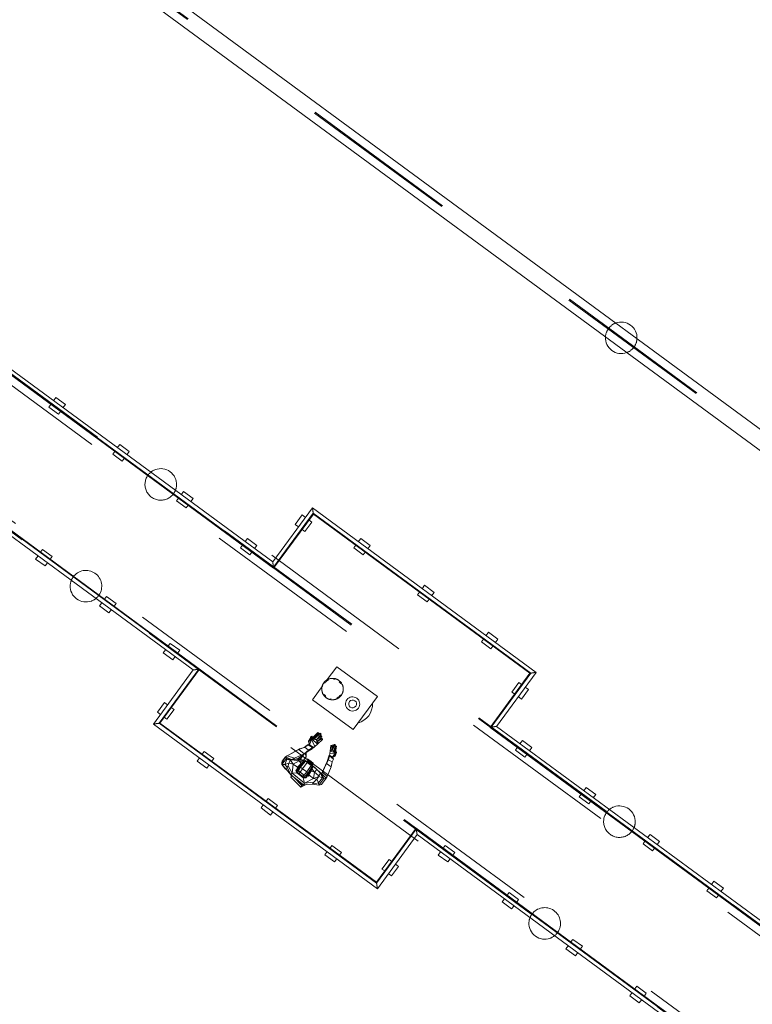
# Model space of a CAD drawing. Header units: metres. Extents: x 135583 to 135939, y 457896 to 458258.
# Tile 454 of 599: x 135730 to 135739, y 458050 to 458062. Entities that reach past the tile are written whole.
import ezdxf

# ---------------------------------------------------------------- set-up
doc = ezdxf.new("R2010")
doc.units = ezdxf.units.M
doc.linetypes.add('Hidden', pattern=[4, 2, -2])
doc.layers.add('NIEUWE INSTALLATIE', color=250, linetype='Continuous', lineweight=0)

msp = doc.modelspace()

# ---------------------------------------------------------------- linework, layer by layer
at = {"layer": 'NIEUWE INSTALLATIE'}
for p, q in [((135730.259, 458063.609), (135745.057, 458052.737)), ((135744.927, 458052.56), (135730.129, 458063.432)), ((135733.174, 458055.249), (135725.866, 458060.617)), ((135725.877, 458060.547), (135733.185, 458055.179)), ((135733.186, 458055.167), (135725.879, 458060.536)), ((135724.86, 458059.247), (135732.167, 458053.879)), ((135732.237, 458053.889), (135724.93, 458059.258)), ((135724.941, 458059.26), (135732.248, 458053.891)), ((135730.426, 458057.33), (135730.395, 458057.288)), ((135730.547, 458057.241), (135730.426, 458057.33)), ((135730.362, 458057.242), (135730.337, 458057.209)), ((135730.337, 458057.209), (135730.458, 458057.12)), ((135730.458, 458057.12), (135730.483, 458057.154)), ((135730.516, 458057.199), (135730.547, 458057.241)), ((135731.171, 458056.648), (135731.146, 458056.614)), ((135731.235, 458056.735), (135731.204, 458056.694)), ((135731.356, 458056.646), (135731.235, 458056.735)), ((135731.325, 458056.605), (135731.356, 458056.646)), ((135731.146, 458056.614), (135731.267, 458056.525)), ((135731.267, 458056.525), (135731.292, 458056.559)), ((135732.044, 458056.141), (135732.014, 458056.099)), ((135732.165, 458056.052), (135732.044, 458056.141)), ((135731.98, 458056.054), (135731.955, 458056.02)), ((135731.955, 458056.02), (135732.076, 458055.931)), ((135732.135, 458056.011), (135732.165, 458056.052)), ((135732.076, 458055.931), (135732.101, 458055.965)), ((135733.677, 458055.934), (135733.174, 458055.249)), ((135736.514, 458053.849), (135733.677, 458055.934)), ((135733.185, 458055.179), (135733.688, 458055.864)), ((135733.689, 458055.852), (135733.186, 458055.167)), ((135733.548, 458055.842), (135733.459, 458055.721)), ((135733.589, 458055.812), (135733.548, 458055.842)), ((135733.58, 458055.632), (135733.668, 458055.753)), ((135733.668, 458055.753), (135733.635, 458055.778)), ((135733.688, 458055.864), (135736.444, 458053.839)), ((135733.688, 458055.864), (135733.689, 458055.852)), ((135736.433, 458053.837), (135733.689, 458055.852)), ((135733.459, 458055.721), (135733.5, 458055.691)), ((135733.546, 458055.657), (135733.58, 458055.632)), ((135732.853, 458055.546), (135732.823, 458055.505)), ((135732.974, 458055.457), (135732.853, 458055.546)), ((135734.29, 458055.546), (135734.259, 458055.504)), ((135734.41, 458055.457), (135734.29, 458055.546)), ((135730.258, 458055.405), (135730.233, 458055.372)), ((135730.379, 458055.317), (135730.258, 458055.405)), ((135732.789, 458055.459), (135732.764, 458055.425)), ((135732.764, 458055.425), (135732.885, 458055.337)), ((135732.944, 458055.416), (135732.974, 458055.457)), ((135734.226, 458055.459), (135734.201, 458055.425)), ((135734.201, 458055.425), (135734.322, 458055.336)), ((135734.38, 458055.415), (135734.41, 458055.457)), ((135730.2, 458055.326), (135730.169, 458055.284)), ((135730.169, 458055.284), (135730.29, 458055.196)), ((135730.354, 458055.283), (135730.379, 458055.317)), ((135732.885, 458055.337), (135732.91, 458055.37)), ((135734.322, 458055.336), (135734.347, 458055.37)), ((135730.29, 458055.196), (135730.32, 458055.237)), ((135733.186, 458055.167), (135733.185, 458055.179)), ((135735.099, 458054.951), (135735.067, 458054.908)), ((135735.22, 458054.862), (135735.099, 458054.951)), ((135731.067, 458054.811), (135731.042, 458054.777)), ((135731.188, 458054.722), (135731.067, 458054.811)), ((135735.035, 458054.864), (135735.01, 458054.83)), ((135735.01, 458054.83), (135735.131, 458054.741)), ((135735.131, 458054.741), (135735.156, 458054.775)), ((135735.188, 458054.819), (135735.22, 458054.862)), ((135731.009, 458054.731), (135730.978, 458054.69)), ((135730.978, 458054.69), (135731.099, 458054.601)), ((135731.099, 458054.601), (135731.129, 458054.643)), ((135731.163, 458054.688), (135731.188, 458054.722)), ((135735.844, 458054.27), (135735.819, 458054.236)), ((135735.908, 458054.357), (135735.878, 458054.316)), ((135736.029, 458054.268), (135735.908, 458054.357)), ((135735.999, 458054.227), (135736.029, 458054.268)), ((135731.818, 458054.137), (135731.787, 458054.096)), ((135731.876, 458054.216), (135731.851, 458054.183)), ((135731.997, 458054.128), (135731.876, 458054.216)), ((135731.972, 458054.094), (135731.997, 458054.128)), ((135735.819, 458054.236), (135735.94, 458054.147)), ((135735.94, 458054.147), (135735.965, 458054.181)), ((135731.787, 458054.096), (135731.908, 458054.007)), ((135731.908, 458054.007), (135731.938, 458054.048)), ((135732.167, 458053.879), (135731.664, 458053.194)), ((135731.734, 458053.204), (135732.237, 458053.889)), ((135732.248, 458053.891), (135731.745, 458053.206)), ((135732.237, 458053.889), (135732.248, 458053.891)), ((135733.985, 458053.92), (135733.853, 458053.741)), ((135733.985, 458053.92), (135734.501, 458053.542)), ((135735.929, 458053.152), (135736.433, 458053.837)), ((135736.444, 458053.839), (135735.941, 458053.154)), ((135736.01, 458053.164), (135736.514, 458053.849)), ((135736.444, 458053.839), (135736.433, 458053.837)), ((135733.811, 458053.684), (135733.677, 458053.501)), ((135733.837, 458053.72), (135733.831, 458053.711)), ((135736.294, 458053.719), (135736.205, 458053.598)), ((135736.328, 458053.694), (135736.294, 458053.719)), ((135736.326, 458053.509), (135736.415, 458053.63)), ((135736.415, 458053.63), (135736.374, 458053.66)), ((135734.193, 458053.123), (135734.501, 458053.542)), ((135736.205, 458053.598), (135736.237, 458053.575)), ((135736.283, 458053.541), (135736.326, 458053.509)), ((135731.802, 458053.465), (135731.713, 458053.345)), ((135731.843, 458053.435), (135731.802, 458053.465)), ((135731.923, 458053.377), (135731.889, 458053.402)), ((135734.193, 458053.123), (135733.677, 458053.501)), ((135731.713, 458053.345), (135731.753, 458053.315)), ((135731.8, 458053.281), (135731.834, 458053.256)), ((135731.834, 458053.256), (135731.923, 458053.377)), ((135731.664, 458053.194), (135734.501, 458051.109)), ((135731.734, 458053.204), (135731.745, 458053.206)), ((135734.49, 458051.179), (135731.734, 458053.204)), ((135731.745, 458053.206), (135734.488, 458051.191)), ((135735.941, 458053.154), (135735.929, 458053.152)), ((135743.616, 458047.505), (135735.929, 458053.152)), ((135735.941, 458053.154), (135743.621, 458047.511)), ((135743.651, 458047.551), (135736.01, 458053.164)), ((135733.647, 458053.012), (135733.627, 458052.978)), ((135733.63, 458052.972), (135733.651, 458053.008)), ((135733.647, 458053.012), (135733.658, 458053.035)), ((135733.651, 458053.008), (135733.647, 458053.012)), ((135733.651, 458053.008), (135733.663, 458053.032)), ((135733.668, 458053.012), (135733.651, 458053.008)), ((135733.658, 458053.035), (135733.671, 458053.042)), ((135733.663, 458053.032), (135733.658, 458053.035)), ((135733.66, 458052.993), (135733.668, 458053.012)), ((135733.663, 458053.032), (135733.675, 458053.039)), ((135733.667, 458053.005), (135733.744, 458053.085)), ((135733.672, 458053.001), (135733.667, 458053.005)), ((135733.668, 458053.012), (135733.675, 458053.039)), ((135733.669, 458053.035), (135733.671, 458053.042)), ((135733.675, 458053.039), (135733.671, 458053.042)), ((135733.672, 458053.001), (135733.749, 458053.081)), ((135733.672, 458053.001), (135733.704, 458053.01)), ((135733.758, 458053.075), (135733.704, 458053.01)), ((135733.704, 458053.01), (135733.78, 458053.075)), ((135733.704, 458053.01), (135733.727, 458052.993)), ((135733.725, 458053.035), (135733.775, 458053.078)), ((135733.789, 458053.068), (135733.727, 458052.993)), ((135733.727, 458052.993), (135733.787, 458053.045)), ((135733.749, 458053.081), (135733.744, 458053.085)), ((135733.797, 458053.038), (135733.746, 458052.979)), ((135733.746, 458052.979), (135733.799, 458053.012)), ((135733.758, 458053.075), (135733.749, 458053.081)), ((135733.749, 458053.019), (135733.783, 458053.049)), ((135733.757, 458052.992), (135733.795, 458053.016)), ((135733.78, 458053.075), (135733.775, 458053.078)), ((135733.78, 458053.075), (135733.789, 458053.068)), ((135733.787, 458053.045), (135733.783, 458053.049)), ((135733.787, 458053.045), (135733.797, 458053.038)), ((135733.799, 458053.012), (135733.795, 458053.016)), ((135733.799, 458053.012), (135733.805, 458053)), ((135733.356, 458052.792), (135733.514, 458052.881)), ((135733.507, 458052.872), (135733.581, 458052.901)), ((135733.514, 458052.881), (135733.507, 458052.872)), ((135733.514, 458052.881), (135733.571, 458052.898)), ((135733.571, 458052.898), (135733.614, 458052.929)), ((135733.581, 458052.901), (135733.571, 458052.898)), ((135733.581, 458052.901), (135733.624, 458052.932)), ((135733.627, 458052.865), (135733.581, 458052.901)), ((135733.614, 458052.929), (135733.624, 458052.932)), ((135733.624, 458052.932), (135733.635, 458052.924)), ((135733.624, 458052.851), (135733.676, 458052.88)), ((135733.627, 458052.978), (135733.634, 458052.94)), ((135733.63, 458052.972), (135733.627, 458052.978)), ((135733.627, 458052.865), (135733.678, 458052.896)), ((135733.634, 458052.94), (135733.629, 458052.928)), ((135733.63, 458052.972), (135733.66, 458052.993)), ((135733.642, 458052.931), (135733.63, 458052.972)), ((135733.642, 458052.931), (135733.634, 458052.94)), ((135733.636, 458052.923), (135733.642, 458052.931)), ((135733.636, 458052.923), (135733.678, 458052.896)), ((135733.642, 458052.931), (135733.664, 458052.999)), ((135733.693, 458052.897), (135733.642, 458052.931)), ((135733.663, 458052.887), (135733.671, 458052.881)), ((135733.664, 458052.999), (135733.672, 458053.001)), ((135733.664, 458052.999), (135733.708, 458052.91)), ((135733.671, 458052.881), (135733.693, 458052.897)), ((135733.743, 458052.941), (135733.672, 458053.001)), ((135733.672, 458053.001), (135733.727, 458052.993)), ((135733.677, 458052.889), (135733.678, 458052.896)), ((135733.693, 458052.897), (135733.708, 458052.91)), ((135733.708, 458052.91), (135733.743, 458052.941)), ((135733.743, 458052.941), (135733.727, 458052.993)), ((135733.727, 458052.993), (135733.746, 458052.979)), ((135733.743, 458052.941), (135733.805, 458053)), ((135733.743, 458052.941), (135733.746, 458052.979)), ((135733.901, 458052.854), (135733.909, 458052.921)), ((135733.918, 458052.922), (135733.909, 458052.921)), ((135733.918, 458052.922), (135733.925, 458052.922)), ((135733.923, 458052.872), (135733.918, 458052.922)), ((135733.934, 458052.93), (135733.923, 458052.872)), ((135733.927, 458052.896), (135733.925, 458052.922)), ((135733.934, 458052.93), (135733.94, 458052.93)), ((135733.941, 458052.926), (135733.934, 458052.93)), ((135733.953, 458052.937), (135733.937, 458052.865)), ((135733.937, 458052.865), (135733.941, 458052.926)), ((135733.948, 458052.926), (135733.94, 458052.93)), ((135733.941, 458052.926), (135733.948, 458052.926)), ((135733.947, 458052.908), (135733.948, 458052.926)), ((135733.953, 458052.937), (135733.959, 458052.937)), ((135733.96, 458052.933), (135733.953, 458052.937)), ((135733.956, 458052.855), (135733.96, 458052.933)), ((135733.968, 458052.917), (135733.956, 458052.855)), ((135733.967, 458052.933), (135733.959, 458052.937)), ((135733.96, 458052.933), (135733.967, 458052.933)), ((135733.961, 458052.828), (135733.976, 458052.913)), ((135733.965, 458052.902), (135733.967, 458052.933)), ((135733.968, 458052.917), (135733.975, 458052.917)), ((135733.976, 458052.913), (135733.968, 458052.917)), ((135733.97, 458052.836), (135733.982, 458052.914)), ((135733.975, 458052.917), (135733.982, 458052.914)), ((135733.976, 458052.913), (135733.982, 458052.914)), ((135736.274, 458052.899), (135736.249, 458052.865)), ((135736.338, 458052.986), (135736.308, 458052.945)), ((135736.459, 458052.897), (135736.338, 458052.986)), ((135736.428, 458052.856), (135736.459, 458052.897)), ((135732.247, 458052.766), (135732.217, 458052.725)), ((135732.306, 458052.846), (135732.281, 458052.812)), ((135732.427, 458052.757), (135732.306, 458052.846)), ((135732.402, 458052.723), (135732.427, 458052.757)), ((135733.29, 458052.702), (135733.335, 458052.78)), ((135733.348, 458052.759), (135733.291, 458052.682)), ((135733.335, 458052.78), (135733.293, 458052.722)), ((135733.335, 458052.78), (135733.356, 458052.792)), ((135733.348, 458052.759), (135733.335, 458052.78)), ((135733.335, 458052.78), (135733.41, 458052.743)), ((135733.42, 458052.74), (135733.348, 458052.759)), ((135733.348, 458052.759), (135733.353, 458052.744)), ((135733.356, 458052.792), (135733.507, 458052.872)), ((135733.356, 458052.792), (135733.449, 458052.761)), ((135733.41, 458052.743), (135733.449, 458052.761)), ((135733.429, 458052.741), (135733.493, 458052.759)), ((135733.449, 458052.761), (135733.433, 458052.742)), ((135733.449, 458052.761), (135733.571, 458052.817)), ((135733.489, 458052.749), (135733.493, 458052.759)), ((135733.493, 458052.759), (135733.589, 458052.729)), ((135733.495, 458052.758), (135733.566, 458052.81)), ((135733.507, 458052.872), (135733.571, 458052.817)), ((135733.521, 458052.777), (135733.517, 458052.751)), ((135733.572, 458052.815), (135733.528, 458052.748)), ((135733.566, 458052.81), (135733.624, 458052.851)), ((135733.566, 458052.81), (135733.571, 458052.817)), ((135733.566, 458052.736), (135733.596, 458052.78)), ((135733.567, 458052.735), (135733.596, 458052.78)), ((135733.567, 458052.735), (135733.596, 458052.78)), ((135733.571, 458052.817), (135733.627, 458052.865)), ((135733.596, 458052.78), (135733.587, 458052.825)), ((135733.597, 458052.831), (135733.596, 458052.787)), ((135733.611, 458052.744), (135733.614, 458052.754)), ((135733.614, 458052.754), (135733.65, 458052.727)), ((135733.621, 458052.744), (135733.614, 458052.754)), ((135733.627, 458052.865), (135733.624, 458052.851)), ((135733.889, 458052.798), (135733.863, 458052.72)), ((135733.881, 458052.739), (135733.894, 458052.79)), ((135733.894, 458052.79), (135733.889, 458052.798)), ((135733.894, 458052.8), (135733.898, 458052.818)), ((135733.894, 458052.789), (135733.894, 458052.8)), ((135733.894, 458052.8), (135733.93, 458052.776)), ((135733.894, 458052.79), (135733.946, 458052.751)), ((135733.898, 458052.818), (135733.901, 458052.854)), ((135733.961, 458052.822), (135733.898, 458052.818)), ((135733.901, 458052.854), (135733.923, 458052.872)), ((135733.901, 458052.854), (135733.937, 458052.865)), ((135733.901, 458052.854), (135733.961, 458052.828)), ((135733.937, 458052.865), (135733.923, 458052.872)), ((135733.929, 458052.77), (135733.93, 458052.776)), ((135733.93, 458052.776), (135733.957, 458052.814)), ((135733.93, 458052.776), (135733.964, 458052.786)), ((135733.93, 458052.776), (135733.956, 458052.784)), ((135733.93, 458052.776), (135733.944, 458052.779)), ((135733.944, 458052.779), (135733.935, 458052.762)), ((135733.961, 458052.828), (135733.937, 458052.865)), ((135733.956, 458052.855), (135733.937, 458052.865)), ((135733.946, 458052.751), (135733.94, 458052.76)), ((135733.964, 458052.786), (135733.944, 458052.779)), ((135733.961, 458052.828), (135733.956, 458052.855)), ((135733.956, 458052.784), (135733.957, 458052.814)), ((135733.956, 458052.784), (135733.968, 458052.813)), ((135733.956, 458052.784), (135733.964, 458052.786)), ((135733.957, 458052.814), (135733.964, 458052.827)), ((135733.964, 458052.827), (135733.975, 458052.842)), ((135733.964, 458052.827), (135733.968, 458052.813)), ((135733.975, 458052.813), (135733.964, 458052.786)), ((135733.968, 458052.813), (135733.976, 458052.831)), ((135733.968, 458052.813), (135733.975, 458052.813)), ((135733.975, 458052.813), (135733.973, 458052.823)), ((135733.975, 458052.842), (135733.982, 458052.842)), ((135733.976, 458052.831), (135733.975, 458052.842)), ((135733.975, 458052.813), (135733.983, 458052.831)), ((135733.976, 458052.833), (135733.982, 458052.842)), ((135733.976, 458052.831), (135733.983, 458052.831)), ((135733.983, 458052.831), (135733.982, 458052.842)), ((135736.249, 458052.865), (135736.37, 458052.776)), ((135736.37, 458052.776), (135736.395, 458052.81)), ((135732.217, 458052.725), (135732.338, 458052.636)), ((135732.338, 458052.636), (135732.368, 458052.677)), ((135733.29, 458052.702), (135733.293, 458052.722)), ((135733.291, 458052.682), (135733.29, 458052.702)), ((135733.328, 458052.683), (135733.291, 458052.682)), ((135733.291, 458052.682), (135733.337, 458052.622)), ((135733.345, 458052.624), (135733.291, 458052.682)), ((135733.353, 458052.744), (135733.328, 458052.683)), ((135733.377, 458052.699), (135733.328, 458052.683)), ((135733.356, 458052.649), (135733.328, 458052.683)), ((135733.345, 458052.624), (135733.356, 458052.649)), ((135733.399, 458052.735), (135733.353, 458052.744)), ((135733.417, 458052.74), (135733.353, 458052.744)), ((135733.356, 458052.649), (135733.368, 458052.665)), ((135733.404, 458052.55), (135733.356, 458052.649)), ((135733.368, 458052.665), (135733.377, 458052.699)), ((135733.419, 458052.571), (135733.368, 458052.665)), ((135733.377, 458052.699), (135733.399, 458052.735)), ((135733.432, 458052.687), (135733.377, 458052.699)), ((135733.399, 458052.735), (135733.41, 458052.739)), ((135733.432, 458052.687), (135733.399, 458052.735)), ((135733.41, 458052.739), (135733.489, 458052.749)), ((135733.41, 458052.739), (135733.422, 458052.74)), ((135733.511, 458052.729), (135733.41, 458052.739)), ((135733.419, 458052.571), (135733.432, 458052.687)), ((135733.432, 458052.687), (135733.511, 458052.729)), ((135733.487, 458052.646), (135733.432, 458052.687)), ((135733.489, 458052.749), (135733.465, 458052.745)), ((135733.469, 458052.603), (135733.516, 458052.676)), ((135733.514, 458052.659), (135733.478, 458052.6)), ((135733.506, 458052.661), (135733.482, 458052.641)), ((135733.504, 458052.658), (135733.482, 458052.641)), ((135733.486, 458052.645), (135733.482, 458052.641)), ((135733.482, 458052.641), (135733.485, 458052.639)), ((135733.503, 458052.657), (135733.485, 458052.639)), ((135733.485, 458052.639), (135733.503, 458052.657)), ((135733.485, 458052.639), (135733.489, 458052.64)), ((135733.485, 458052.628), (135733.486, 458052.64)), ((135733.486, 458052.645), (135733.505, 458052.66)), ((135733.486, 458052.645), (135733.495, 458052.653)), ((135733.487, 458052.646), (135733.511, 458052.669)), ((135733.511, 458052.729), (135733.489, 458052.749)), ((135733.489, 458052.749), (135733.574, 458052.726)), ((135733.5, 458052.651), (135733.489, 458052.64)), ((135733.5, 458052.651), (135733.489, 458052.64)), ((135733.489, 458052.64), (135733.497, 458052.647)), ((135733.494, 458052.607), (135733.52, 458052.653)), ((135733.495, 458052.653), (135733.507, 458052.662)), ((135733.501, 458052.602), (135733.527, 458052.647)), ((135733.531, 458052.7), (135733.511, 458052.729)), ((135733.511, 458052.729), (135733.554, 458052.714)), ((135733.514, 458052.659), (135733.561, 458052.713)), ((135733.516, 458052.676), (135733.514, 458052.659)), ((135733.514, 458052.659), (135733.52, 458052.653)), ((135733.516, 458052.676), (135733.544, 458052.704)), ((135733.544, 458052.704), (135733.516, 458052.676)), ((135733.519, 458052.67), (135733.555, 458052.71)), ((135733.521, 458052.674), (135733.519, 458052.67)), ((135733.52, 458052.653), (135733.574, 458052.717)), ((135733.52, 458052.653), (135733.527, 458052.647)), ((135733.527, 458052.647), (135733.589, 458052.722)), ((135733.527, 458052.647), (135733.553, 458052.628)), ((135733.544, 458052.704), (135733.575, 458052.728)), ((135733.544, 458052.704), (135733.561, 458052.713)), ((135733.544, 458052.704), (135733.561, 458052.713)), ((135733.548, 458052.707), (135733.556, 458052.717)), ((135733.553, 458052.628), (135733.61, 458052.706)), ((135733.555, 458052.71), (135733.565, 458052.717)), ((135733.556, 458052.717), (135733.555, 458052.71)), ((135733.556, 458052.717), (135733.571, 458052.727)), ((135733.559, 458052.715), (135733.556, 458052.717)), ((135733.559, 458052.715), (135733.569, 458052.721)), ((135733.561, 458052.713), (135733.578, 458052.722)), ((135733.571, 458052.727), (135733.585, 458052.732)), ((135733.574, 458052.722), (135733.575, 458052.728)), ((135733.575, 458052.728), (135733.62, 458052.72)), ((135733.575, 458052.728), (135733.615, 458052.717)), ((135733.578, 458052.722), (135733.589, 458052.722)), ((135733.585, 458052.732), (135733.6, 458052.724)), ((135733.586, 458052.727), (135733.585, 458052.732)), ((135733.585, 458052.732), (135733.588, 458052.727)), ((135733.586, 458052.727), (135733.593, 458052.725)), ((135733.586, 458052.727), (135733.586, 458052.727)), ((135733.586, 458052.727), (135733.586, 458052.727)), ((135733.586, 458052.727), (135733.586, 458052.727)), ((135733.589, 458052.722), (135733.61, 458052.706)), ((135733.593, 458052.727), (135733.61, 458052.722)), ((135733.605, 458052.59), (135733.662, 458052.668)), ((135733.615, 458052.717), (135733.608, 458052.708)), ((135733.609, 458052.722), (135733.616, 458052.724)), ((135733.61, 458052.706), (135733.662, 458052.668)), ((135733.622, 458052.744), (135733.611, 458052.744)), ((135733.611, 458052.744), (135733.623, 458052.731)), ((135733.611, 458052.744), (135733.623, 458052.733)), ((135733.615, 458052.717), (135733.62, 458052.72)), ((135733.615, 458052.717), (135733.659, 458052.684)), ((135733.62, 458052.72), (135733.66, 458052.691)), ((135733.621, 458052.72), (135733.623, 458052.727)), ((135733.623, 458052.727), (135733.622, 458052.744)), ((135733.656, 458052.723), (135733.622, 458052.744)), ((135733.623, 458052.727), (135733.632, 458052.721)), ((135733.624, 458052.577), (135733.676, 458052.658)), ((135733.625, 458052.717), (135733.644, 458052.728)), ((135733.631, 458052.571), (135733.68, 458052.648)), ((135733.634, 458052.71), (135733.644, 458052.728)), ((135733.634, 458052.571), (135733.672, 458052.632)), ((135733.658, 458052.718), (135733.644, 458052.728)), ((135733.646, 458052.701), (135733.658, 458052.718)), ((135733.652, 458052.697), (135733.658, 458052.718)), ((135733.652, 458052.675), (135733.659, 458052.684)), ((135733.654, 458052.703), (135733.668, 458052.69)), ((135733.656, 458052.723), (135733.685, 458052.698)), ((135733.659, 458052.684), (135733.66, 458052.691)), ((135733.659, 458052.684), (135733.684, 458052.648)), ((135733.659, 458052.684), (135733.669, 458052.669)), ((135733.671, 458052.669), (135733.66, 458052.691)), ((135733.662, 458052.668), (135733.676, 458052.658)), ((135733.663, 458052.689), (135733.672, 458052.678)), ((135733.732, 458052.619), (135733.663, 458052.687)), ((135733.685, 458052.698), (135733.668, 458052.69)), ((135733.668, 458052.613), (135733.684, 458052.648)), ((135733.668, 458052.613), (135733.672, 458052.632)), ((135733.668, 458052.613), (135733.672, 458052.632)), ((135733.672, 458052.632), (135733.68, 458052.648)), ((135733.732, 458052.619), (135733.673, 458052.671)), ((135733.682, 458052.661), (135733.673, 458052.669)), ((135733.682, 458052.661), (135733.674, 458052.663)), ((135733.675, 458052.662), (135733.682, 458052.661)), ((135733.676, 458052.658), (135733.68, 458052.648)), ((135733.676, 458052.629), (135733.68, 458052.64)), ((135733.678, 458052.672), (135733.685, 458052.698)), ((135733.682, 458052.672), (135733.678, 458052.671)), ((135733.682, 458052.651), (135733.682, 458052.661)), ((135733.863, 458052.72), (135733.795, 458052.573)), ((135733.797, 458052.575), (135733.856, 458052.693)), ((135733.856, 458052.693), (135733.803, 458052.583)), ((135733.881, 458052.739), (135733.856, 458052.693)), ((135733.856, 458052.693), (135733.913, 458052.651)), ((135733.881, 458052.739), (135733.863, 458052.72)), ((135733.913, 458052.651), (135733.866, 458052.528)), ((135733.881, 458052.739), (135733.926, 458052.714)), ((135733.926, 458052.714), (135733.913, 458052.651)), ((135733.946, 458052.751), (135733.926, 458052.714)), ((135733.345, 458052.624), (135733.337, 458052.622)), ((135733.345, 458052.624), (135733.404, 458052.55)), ((135733.41, 458052.547), (135733.403, 458052.522)), ((135733.403, 458052.522), (135733.417, 458052.54)), ((135733.403, 458052.522), (135733.53, 458052.393)), ((135733.404, 458052.55), (135733.419, 458052.571)), ((135733.404, 458052.55), (135733.565, 458052.424)), ((135733.475, 458052.578), (135733.419, 458052.571)), ((135733.419, 458052.571), (135733.577, 458052.447)), ((135733.434, 458052.526), (135733.446, 458052.517)), ((135733.444, 458052.519), (135733.537, 458052.42)), ((135733.469, 458052.603), (135733.478, 458052.575)), ((135733.469, 458052.603), (135733.478, 458052.6)), ((135733.478, 458052.6), (135733.494, 458052.607)), ((135733.478, 458052.6), (135733.488, 458052.579)), ((135733.488, 458052.579), (135733.478, 458052.575)), ((135733.478, 458052.575), (135733.565, 458052.511)), ((135733.501, 458052.602), (135733.488, 458052.579)), ((135733.488, 458052.579), (135733.563, 458052.524)), ((135733.488, 458052.579), (135733.506, 458052.569)), ((135733.494, 458052.607), (135733.501, 458052.602)), ((135733.501, 458052.602), (135733.522, 458052.586)), ((135733.522, 458052.586), (135733.506, 458052.569)), ((135733.506, 458052.569), (135733.55, 458052.536)), ((135733.522, 458052.586), (135733.553, 458052.628)), ((135733.522, 458052.586), (135733.574, 458052.548)), ((135733.533, 458052.535), (135733.561, 458052.512)), ((135733.533, 458052.535), (135733.561, 458052.512)), ((135733.533, 458052.535), (135733.561, 458052.512)), ((135733.574, 458052.548), (135733.55, 458052.536)), ((135733.563, 458052.524), (135733.55, 458052.536)), ((135733.553, 458052.628), (135733.605, 458052.59)), ((135733.561, 458052.512), (135733.577, 458052.447)), ((135733.588, 458052.538), (135733.563, 458052.524)), ((135733.589, 458052.519), (135733.563, 458052.524)), ((135733.563, 458052.524), (135733.565, 458052.511)), ((135733.594, 458052.512), (135733.565, 458052.511)), ((135733.574, 458052.548), (135733.605, 458052.59)), ((135733.574, 458052.548), (135733.588, 458052.538)), ((135733.588, 458052.538), (135733.624, 458052.577)), ((135733.588, 458052.538), (135733.595, 458052.533)), ((135733.589, 458052.519), (135733.634, 458052.571)), ((135733.595, 458052.533), (135733.589, 458052.519)), ((135733.589, 458052.519), (135733.594, 458052.512)), ((135733.594, 458052.512), (135733.65, 458052.577)), ((135733.595, 458052.533), (135733.631, 458052.571)), ((135733.605, 458052.59), (135733.624, 458052.577)), ((135733.635, 458052.56), (135733.623, 458052.537)), ((135733.631, 458052.555), (135733.623, 458052.541)), ((135733.623, 458052.541), (135733.631, 458052.555)), ((135733.625, 458052.548), (135733.623, 458052.541)), ((135733.623, 458052.541), (135733.623, 458052.537)), ((135733.623, 458052.537), (135733.628, 458052.534)), ((135733.624, 458052.577), (135733.631, 458052.571)), ((135733.644, 458052.571), (135733.628, 458052.534)), ((135733.628, 458052.534), (135733.642, 458052.568)), ((135733.628, 458052.534), (135733.632, 458052.538)), ((135733.631, 458052.571), (135733.634, 458052.571)), ((135733.642, 458052.569), (135733.632, 458052.538)), ((135733.632, 458052.538), (135733.636, 458052.549)), ((135733.634, 458052.571), (135733.65, 458052.577)), ((135733.634, 458052.546), (135733.692, 458052.504)), ((135733.636, 458052.549), (135733.644, 458052.569)), ((135733.646, 458052.582), (135733.673, 458052.624)), ((135733.65, 458052.577), (135733.668, 458052.613)), ((135733.668, 458052.613), (135733.65, 458052.577)), ((135733.654, 458052.594), (135733.676, 458052.629)), ((135733.661, 458052.599), (135733.702, 458052.584)), ((135733.702, 458052.584), (135733.673, 458052.623)), ((135733.692, 458052.504), (135733.702, 458052.584)), ((135733.692, 458052.504), (135733.758, 458052.528)), ((135733.732, 458052.619), (135733.702, 458052.584)), ((135733.758, 458052.539), (135733.702, 458052.584)), ((135733.777, 458052.582), (135733.732, 458052.619)), ((135733.732, 458052.619), (135733.778, 458052.573)), ((135733.733, 458052.494), (135733.758, 458052.528)), ((135733.804, 458052.514), (135733.756, 458052.449)), ((135733.778, 458052.573), (135733.758, 458052.539)), ((135733.758, 458052.528), (135733.758, 458052.539)), ((135733.758, 458052.528), (135733.804, 458052.514)), ((135733.821, 458052.505), (135733.76, 458052.421)), ((135733.777, 458052.582), (135733.798, 458052.563)), ((135733.777, 458052.582), (135733.778, 458052.573)), ((135733.777, 458052.582), (135733.821, 458052.505)), ((135733.778, 458052.573), (135733.804, 458052.514)), ((135733.803, 458052.583), (135733.792, 458052.568)), ((135733.792, 458052.556), (135733.798, 458052.563)), ((135733.794, 458052.429), (135733.851, 458052.507)), ((135733.796, 458052.572), (135733.803, 458052.583)), ((135733.803, 458052.583), (135733.798, 458052.563)), ((135733.798, 458052.563), (135733.851, 458052.507)), ((135733.803, 458052.583), (135733.866, 458052.528)), ((135733.821, 458052.505), (135733.804, 458052.514)), ((135733.851, 458052.507), (135733.821, 458052.505)), ((135733.866, 458052.528), (135733.851, 458052.507)), ((135733.544, 458052.423), (135733.463, 458052.504)), ((135733.599, 458052.427), (135733.53, 458052.393)), ((135733.53, 458052.393), (135733.553, 458052.424)), ((135733.55, 458052.424), (135733.537, 458052.42)), ((135733.554, 458052.432), (135733.544, 458052.423)), ((135733.562, 458052.426), (135733.544, 458052.423)), ((135733.565, 458052.424), (135733.577, 458052.447)), ((135733.565, 458052.424), (135733.677, 458052.434)), ((135733.577, 458052.447), (135733.692, 458052.504)), ((135733.577, 458052.447), (135733.697, 458052.456)), ((135733.677, 458052.434), (135733.697, 458052.456)), ((135733.677, 458052.434), (135733.756, 458052.449)), ((135733.677, 458052.434), (135733.76, 458052.421)), ((135733.733, 458052.494), (135733.692, 458052.504)), ((135733.697, 458052.456), (135733.733, 458052.494)), ((135733.733, 458052.494), (135733.756, 458052.449)), ((135733.76, 458052.421), (135733.756, 458052.449)), ((135733.794, 458052.429), (135733.76, 458052.421)), ((135737.147, 458052.392), (135737.117, 458052.35)), ((135737.268, 458052.303), (135737.147, 458052.392)), ((135737.083, 458052.305), (135737.058, 458052.271)), ((135737.058, 458052.271), (135737.179, 458052.182)), ((135737.237, 458052.261), (135737.268, 458052.303)), ((135733.058, 458052.174), (135733.026, 458052.131)), ((135733.026, 458052.131), (135733.147, 458052.042)), ((135733.115, 458052.251), (135733.09, 458052.218)), ((135733.236, 458052.163), (135733.115, 458052.251)), ((135733.211, 458052.129), (135733.236, 458052.163)), ((135737.179, 458052.182), (135737.204, 458052.216)), ((135733.147, 458052.042), (135733.179, 458052.085)), ((135734.488, 458051.191), (135734.992, 458051.876)), ((135734.993, 458051.864), (135734.49, 458051.179)), ((135734.501, 458051.109), (135735.004, 458051.794)), ((135734.992, 458051.876), (135742.679, 458046.228)), ((135734.992, 458051.876), (135734.993, 458051.864)), ((135742.674, 458046.222), (135734.993, 458051.864)), ((135735.004, 458051.794), (135742.644, 458046.181)), ((135737.956, 458051.797), (135737.926, 458051.756)), ((135738.077, 458051.708), (135737.956, 458051.797)), ((135733.924, 458051.657), (135733.9, 458051.623)), ((135734.045, 458051.568), (135733.924, 458051.657)), ((135735.361, 458051.656), (135735.336, 458051.622)), ((135735.482, 458051.568), (135735.361, 458051.656)), ((135737.892, 458051.71), (135737.867, 458051.676)), ((135737.867, 458051.676), (135737.988, 458051.587)), ((135738.046, 458051.667), (135738.077, 458051.708)), ((135733.866, 458051.578), (135733.836, 458051.536)), ((135733.836, 458051.536), (135733.956, 458051.447)), ((135734.02, 458051.534), (135734.045, 458051.568)), ((135735.302, 458051.577), (135735.272, 458051.535)), ((135735.272, 458051.535), (135735.393, 458051.447)), ((135735.457, 458051.534), (135735.482, 458051.568)), ((135737.988, 458051.587), (135738.013, 458051.621)), ((135733.956, 458051.447), (135733.987, 458051.489)), ((135734.648, 458051.479), (135734.559, 458051.358)), ((135734.682, 458051.454), (135734.648, 458051.479)), ((135734.68, 458051.27), (135734.769, 458051.39)), ((135734.769, 458051.39), (135734.726, 458051.422)), ((135735.393, 458051.447), (135735.423, 458051.488)), ((135734.559, 458051.358), (135734.593, 458051.333)), ((135734.639, 458051.3), (135734.68, 458051.27)), ((135734.49, 458051.179), (135734.488, 458051.191)), ((135738.765, 458051.203), (135738.735, 458051.161)), ((135738.886, 458051.114), (135738.765, 458051.203)), ((135736.17, 458051.062), (135736.145, 458051.028)), ((135736.291, 458050.973), (135736.17, 458051.062)), ((135738.701, 458051.116), (135738.676, 458051.082)), ((135738.676, 458051.082), (135738.797, 458050.993)), ((135738.797, 458050.993), (135738.822, 458051.027)), ((135738.855, 458051.072), (135738.886, 458051.114)), ((135736.112, 458050.982), (135736.081, 458050.941)), ((135736.081, 458050.941), (135736.202, 458050.852)), ((135736.202, 458050.852), (135736.232, 458050.893)), ((135736.266, 458050.939), (135736.291, 458050.973)), ((135736.921, 458050.388), (135736.89, 458050.347)), ((135736.979, 458050.467), (135736.954, 458050.434)), ((135737.1, 458050.379), (135736.979, 458050.467)), ((135736.89, 458050.347), (135737.011, 458050.258)), ((135737.011, 458050.258), (135737.042, 458050.299)), ((135737.075, 458050.345), (135737.1, 458050.379)), ((135737.73, 458049.794), (135737.699, 458049.752)), ((135737.788, 458049.873), (135737.763, 458049.839)), ((135737.909, 458049.784), (135737.788, 458049.873)), ((135737.884, 458049.75), (135737.909, 458049.784)), ((135737.699, 458049.752), (135737.82, 458049.663)), ((135737.82, 458049.663), (135737.851, 458049.705))]:
    msp.add_line(p, q, dxfattribs=at)
at = {"layer": 'NIEUWE INSTALLATIE', "linetype": 'Hidden'}
for p, q in [((135744.988, 458052.644), (135730.19, 458063.515)), ((135744.995, 458052.653), (135730.197, 458063.525)), ((135743.846, 458047.353), (135725.964, 458060.491)), ((135743.846, 458047.353), (135725.964, 458060.491)), ((135743.778, 458047.26), (135725.896, 458060.397)), ((135743.778, 458047.26), (135725.896, 458060.397)), ((135743.839, 458047.343), (135725.957, 458060.481)), ((135743.839, 458047.343), (135725.957, 458060.481)), ((135725.078, 458059.285), (135742.961, 458046.147)), ((135725.078, 458059.285), (135742.961, 458046.147)), ((135742.892, 458046.054), (135725.01, 458059.192)), ((135742.892, 458046.054), (135725.01, 458059.192)), ((135742.899, 458046.064), (135725.017, 458059.201)), ((135742.899, 458046.064), (135725.017, 458059.201)), ((135733.161, 458055.332), (135736.094, 458053.177)), ((135733.161, 458055.332), (135736.094, 458053.177)), ((135735.017, 458051.711), (135732.083, 458053.866)), ((135735.017, 458051.711), (135732.083, 458053.866))]:
    msp.add_line(p, q, dxfattribs=at)
at = {"layer": 'NIEUWE INSTALLATIE', "flags": 128}
for points in [[(135734.041, 458053.556), (135734.045, 458053.561), (135734.047, 458053.565), (135734.05, 458053.57), (135734.053, 458053.575), (135734.055, 458053.58), (135734.057, 458053.585), (135734.059, 458053.59), (135734.061, 458053.595), (135734.063, 458053.6), (135734.064, 458053.605), (135734.065, 458053.611), (135734.066, 458053.616), (135734.067, 458053.622), (135734.067, 458053.627), (135734.068, 458053.632), (135734.068, 458053.638), (135734.068, 458053.643), (135734.067, 458053.649), (135734.067, 458053.654), (135734.066, 458053.659), (135734.065, 458053.665), (135734.064, 458053.67), (135734.062, 458053.675), (135734.061, 458053.681), (135734.059, 458053.686), (135734.057, 458053.691), (135734.054, 458053.696), (135734.052, 458053.7), (135734.049, 458053.705), (135734.047, 458053.71), (135734.044, 458053.714), (135734.04, 458053.719), (135734.037, 458053.723), (135734.033, 458053.727), (135734.03, 458053.731), (135734.026, 458053.735), (135734.022, 458053.739), (135734.018, 458053.742), (135734.013, 458053.746), (135734.009, 458053.749), (135734.005, 458053.752), (135734, 458053.755), (135733.995, 458053.757), (135733.99, 458053.76), (135733.985, 458053.762), (135733.98, 458053.764), (135733.975, 458053.766), (135733.97, 458053.767), (135733.965, 458053.769), (135733.959, 458053.77), (135733.954, 458053.771), (135733.949, 458053.772), (135733.943, 458053.772), (135733.938, 458053.773), (135733.932, 458053.773), (135733.927, 458053.773), (135733.922, 458053.773), (135733.916, 458053.772), (135733.911, 458053.771), (135733.905, 458053.77), (135733.9, 458053.769), (135733.895, 458053.768), (135733.89, 458053.766), (135733.884, 458053.764), (135733.879, 458053.762), (135733.874, 458053.76), (135733.87, 458053.758), (135733.865, 458053.755), (135733.86, 458053.752), (135733.855, 458053.75), (135733.851, 458053.746), (135733.847, 458053.743), (135733.843, 458053.74), (135733.839, 458053.736), (135733.835, 458053.732), (135733.831, 458053.728), (135733.827, 458053.724), (135733.824, 458053.72), (135733.822, 458053.717)], [(135733.822, 458053.717), (135733.819, 458053.713), (135733.816, 458053.708), (135733.813, 458053.704), (135733.811, 458053.699), (135733.808, 458053.694), (135733.806, 458053.689), (135733.804, 458053.684), (135733.802, 458053.679), (135733.801, 458053.674), (135733.799, 458053.668), (135733.798, 458053.663), (135733.797, 458053.658), (135733.797, 458053.652), (135733.796, 458053.647), (135733.796, 458053.641), (135733.796, 458053.636), (135733.796, 458053.631), (135733.796, 458053.625), (135733.797, 458053.62), (135733.798, 458053.614), (135733.799, 458053.609), (135733.8, 458053.604), (135733.801, 458053.599), (135733.803, 458053.593), (135733.805, 458053.588), (135733.807, 458053.583), (135733.809, 458053.578), (135733.812, 458053.573), (135733.814, 458053.569), (135733.817, 458053.564), (135733.82, 458053.559), (135733.823, 458053.555), (135733.827, 458053.551), (135733.83, 458053.547), (135733.834, 458053.543), (135733.838, 458053.539), (135733.842, 458053.535), (135733.846, 458053.532), (135733.85, 458053.528), (135733.854, 458053.525), (135733.859, 458053.522), (135733.864, 458053.519), (135733.868, 458053.517), (135733.873, 458053.514), (135733.878, 458053.512), (135733.883, 458053.51), (135733.888, 458053.508), (135733.894, 458053.506), (135733.899, 458053.505), (135733.904, 458053.504), (135733.91, 458053.503), (135733.915, 458053.502), (135733.92, 458053.501), (135733.926, 458053.501), (135733.931, 458053.501), (135733.937, 458053.501), (135733.942, 458053.501), (135733.947, 458053.502), (135733.953, 458053.503), (135733.958, 458053.504), (135733.964, 458053.505), (135733.969, 458053.506), (135733.974, 458053.508), (135733.979, 458053.509), (135733.984, 458053.511), (135733.989, 458053.514), (135733.994, 458053.516), (135733.999, 458053.519), (135734.004, 458053.521), (135734.008, 458053.524), (135734.013, 458053.527), (135734.017, 458053.531), (135734.021, 458053.534), (135734.025, 458053.538), (135734.029, 458053.542), (135734.033, 458053.546), (135734.036, 458053.55), (135734.04, 458053.554), (135734.041, 458053.556)]]:
    msp.add_lwpolyline(points, dxfattribs=at)
at = {"layer": 'NIEUWE INSTALLATIE'}
for centre, radius, start, end in [((135734.187, 458053.449), 11.1, 53.7484, 260.8454), ((135734.187, 458053.449), 11.095, 53.7484, 260.85), ((135734.187, 458053.449), 10.855, 111.4659, 138.8864), ((135737.591, 458058.086), 0.2, 357.3166, 110.0548), ((135737.591, 458058.086), 0.2, 357.3166, 110.0548), ((135737.591, 458058.086), 0.2, 357.3166, 110.0548), ((135737.591, 458058.086), 0.2, 177.3166, 290.0548), ((135737.591, 458058.086), 0.2, 177.3166, 290.0548), ((135737.591, 458058.086), 0.2, 177.3166, 290.0548), ((135731.755, 458056.229), 0.2, 357.3166, 110.0548), ((135731.755, 458056.229), 0.2, 357.3166, 110.0548), ((135731.755, 458056.229), 0.2, 357.3166, 110.0548), ((135730.807, 458054.94), 0.2, 177.3166, 290.0548), ((135730.807, 458054.94), 0.2, 177.3166, 290.0548), ((135730.807, 458054.94), 0.2, 177.3166, 290.0548), ((135734.187, 458053.449), 10.855, 176.3847, 260.7758), ((135733.932, 458053.637), 0.125, 113.696, 119.9604), ((135733.932, 458053.637), 0.125, 78.7835, 81.694), ((135733.932, 458053.637), 0.125, 136.2752, 143.696), ((135733.932, 458053.637), 0.125, 135.4339, 142.8248), ((135733.932, 458053.637), 0.125, 115.1319, 131.6479), ((135733.932, 458053.637), 0.125, 38.696, 48.141), ((135733.932, 458053.637), 0.125, 32.0265, 47.6051), ((135733.932, 458053.637), 0.125, 212.0265, 227.6051), ((135733.932, 458053.637), 0.125, 218.696, 228.141), ((135733.932, 458053.637), 0.125, 258.7835, 261.694), ((135733.932, 458053.637), 0.125, 293.696, 301.7088), ((135733.932, 458053.637), 0.125, 295.1319, 311.6479), ((135733.932, 458053.637), 0.125, 315.5745, 322.8248), ((135733.932, 458053.637), 0.125, 316.2752, 323.696), ((135734.187, 458053.449), 0.09, 53.696, 233.696), ((135734.187, 458053.449), 0.09, 233.696, 53.696), ((135734.187, 458053.449), 0.05, 53.696, 233.696), ((135734.187, 458053.449), 0.05, 233.696, 53.696), ((135734.187, 458053.449), 0.252, 285.2902, 2.1018), ((135737.568, 458051.958), 0.2, 357.3166, 110.0548), ((135737.568, 458051.958), 0.2, 357.3166, 110.0548), ((135736.621, 458050.669), 0.2, 177.3166, 290.0548), ((135736.621, 458050.669), 0.2, 177.3166, 290.0548)]:
    msp.add_arc(centre, radius, start, end, dxfattribs=at)
at = {"layer": 'NIEUWE INSTALLATIE', "linetype": 'Hidden'}
for centre, radius, start, end in [((135734.39, 458053.611), 10.65, 78.5462, 143.696), ((135734.39, 458053.611), 10.65, 78.5462, 143.696), ((135734.39, 458053.611), 10.64, 74.7433, 143.696), ((135734.39, 458053.611), 10.64, 74.7433, 143.696), ((135734.187, 458053.449), 10.401, 323.696, 143.696), ((135734.187, 458053.449), 10.401, 323.696, 143.696), ((135734.39, 458053.611), 10.65, 143.696, 323.696), ((135734.39, 458053.611), 10.65, 143.696, 323.696), ((135734.39, 458053.611), 10.64, 143.696, 323.696), ((135734.39, 458053.611), 10.64, 143.696, 323.696), ((135737.591, 458058.086), 0.2, 110.0691, 145.1249), ((135737.591, 458058.086), 0.2, 110.0691, 145.1249), ((135737.591, 458058.086), 0.2, 110.0691, 145.1249), ((135737.591, 458058.086), 0.2, 145.1249, 177.3023), ((135737.591, 458058.086), 0.2, 145.1249, 177.3023), ((135737.591, 458058.086), 0.2, 145.1249, 177.3023), ((135737.591, 458058.086), 0.2, 325.1249, 357.3023), ((135737.591, 458058.086), 0.2, 325.1249, 357.3023), ((135737.591, 458058.086), 0.2, 325.1249, 357.3023), ((135737.591, 458058.086), 0.2, 290.0691, 325.1249), ((135737.591, 458058.086), 0.2, 290.0691, 325.1249), ((135737.591, 458058.086), 0.2, 290.0691, 325.1249), ((135731.755, 458056.229), 0.2, 110.0691, 145.1249), ((135731.755, 458056.229), 0.2, 110.0691, 145.1249), ((135731.755, 458056.229), 0.2, 110.0691, 145.1249), ((135731.755, 458056.229), 0.2, 145.1249, 325.1249), ((135731.755, 458056.229), 0.2, 145.1249, 325.1249), ((135731.755, 458056.229), 0.2, 145.1249, 325.1249), ((135731.755, 458056.229), 0.2, 325.1249, 357.3023), ((135731.755, 458056.229), 0.2, 325.1249, 357.3023), ((135731.755, 458056.229), 0.2, 325.1249, 357.3023), ((135730.807, 458054.94), 0.2, 325.1249, 145.1249), ((135730.807, 458054.94), 0.2, 325.1249, 145.1249), ((135730.807, 458054.94), 0.2, 325.1249, 145.1249), ((135730.807, 458054.94), 0.2, 145.1249, 177.3023), ((135730.807, 458054.94), 0.2, 145.1249, 177.3023), ((135730.807, 458054.94), 0.2, 145.1249, 177.3023), ((135730.807, 458054.94), 0.2, 290.0691, 325.1249), ((135730.807, 458054.94), 0.2, 290.0691, 325.1249), ((135730.807, 458054.94), 0.2, 290.0691, 325.1249), ((135737.568, 458051.958), 0.2, 110.0691, 145.1249), ((135737.568, 458051.958), 0.2, 110.0691, 145.1249), ((135737.568, 458051.958), 0.2, 145.1249, 325.1249), ((135737.568, 458051.958), 0.2, 145.1249, 325.1249), ((135737.568, 458051.958), 0.2, 325.1249, 357.3023), ((135737.568, 458051.958), 0.2, 325.1249, 357.3023), ((135736.621, 458050.669), 0.2, 145.1249, 177.3023), ((135736.621, 458050.669), 0.2, 145.1249, 177.3023), ((135736.621, 458050.669), 0.2, 325.1249, 145.1249), ((135736.621, 458050.669), 0.2, 325.1249, 145.1249), ((135736.621, 458050.669), 0.2, 290.0691, 325.1249), ((135736.621, 458050.669), 0.2, 290.0691, 325.1249)]:
    msp.add_arc(centre, radius, start, end, dxfattribs=at)
at = {"layer": 'NIEUWE INSTALLATIE'}
for points, knots in [([(135733.677, 458055.934), (135733.677, 458055.934), (135733.677, 458055.933), (135733.677, 458055.931), (135733.678, 458055.929), (135733.678, 458055.927), (135733.678, 458055.925), (135733.679, 458055.923), (135733.679, 458055.92), (135733.68, 458055.917), (135733.68, 458055.914), (135733.68, 458055.912), (135733.681, 458055.91), (135733.681, 458055.908), (135733.681, 458055.905), (135733.682, 458055.903), (135733.682, 458055.901), (135733.682, 458055.899), (135733.683, 458055.896), (135733.683, 458055.894), (135733.683, 458055.892), (135733.684, 458055.89), (135733.684, 458055.887), (135733.684, 458055.885), (135733.685, 458055.883), (135733.685, 458055.881), (135733.685, 458055.879), (135733.686, 458055.877), (135733.686, 458055.874), (135733.686, 458055.872), (135733.687, 458055.87), (135733.687, 458055.868), (135733.687, 458055.866), (135733.688, 458055.864), (135733.688, 458055.864), (135733.688, 458055.864)], [0, 0, 0, 0, 0.083333, 0.125, 0.166667, 0.208333, 0.229167, 0.25, 0.291667, 0.333333, 0.354167, 0.375, 0.395833, 0.416667, 0.4375, 0.458333, 0.479167, 0.5, 0.520833, 0.541667, 0.5625, 0.583333, 0.604167, 0.625, 0.645833, 0.666667, 0.6875, 0.708333, 0.75, 0.770833, 0.791667, 0.833333, 0.875, 0.916667, 1, 1, 1, 1]), ([(135733.185, 458055.179), (135733.185, 458055.179), (135733.184, 458055.179), (135733.184, 458055.181), (135733.184, 458055.183), (135733.183, 458055.185), (135733.183, 458055.187), (135733.183, 458055.189), (135733.183, 458055.192), (135733.182, 458055.194), (135733.182, 458055.196), (135733.182, 458055.198), (135733.181, 458055.2), (135733.181, 458055.202), (135733.181, 458055.205), (135733.18, 458055.207), (135733.18, 458055.209), (135733.18, 458055.211), (135733.179, 458055.214), (135733.179, 458055.216), (135733.178, 458055.218), (135733.178, 458055.22), (135733.178, 458055.223), (135733.177, 458055.225), (135733.177, 458055.227), (135733.177, 458055.229), (135733.176, 458055.231), (135733.176, 458055.233), (135733.176, 458055.235), (135733.175, 458055.238), (135733.175, 458055.24), (135733.175, 458055.242), (135733.175, 458055.244), (135733.174, 458055.246), (135733.174, 458055.248), (135733.174, 458055.249), (135733.174, 458055.249)], [-1, -1, -1, -1, -0.916667, -0.875, -0.833333, -0.791667, -0.770833, -0.75, -0.708333, -0.6875, -0.666667, -0.645833, -0.625, -0.604167, -0.583333, -0.5625, -0.541667, -0.520833, -0.5, -0.479167, -0.458333, -0.4375, -0.416667, -0.395833, -0.375, -0.354167, -0.333333, -0.3125, -0.291667, -0.25, -0.229167, -0.208333, -0.166667, -0.125, -0.083333, 0, 0, 0, 0]), ([(135732.167, 458053.879), (135732.167, 458053.879), (135732.168, 458053.879), (135732.17, 458053.879), (135732.172, 458053.879), (135732.174, 458053.88), (135732.176, 458053.88), (135732.178, 458053.88), (135732.181, 458053.881), (135732.184, 458053.881), (135732.187, 458053.881), (135732.189, 458053.882), (135732.191, 458053.882), (135732.193, 458053.882), (135732.195, 458053.883), (135732.198, 458053.883), (135732.2, 458053.883), (135732.202, 458053.884), (135732.205, 458053.884), (135732.207, 458053.885), (135732.209, 458053.885), (135732.211, 458053.885), (135732.213, 458053.886), (135732.216, 458053.886), (135732.218, 458053.886), (135732.22, 458053.887), (135732.222, 458053.887), (135732.224, 458053.887), (135732.226, 458053.888), (135732.229, 458053.888), (135732.23, 458053.888), (135732.233, 458053.888), (135732.235, 458053.889), (135732.237, 458053.889), (135732.237, 458053.889), (135732.237, 458053.889)], [0, 0, 0, 0, 0.083333, 0.125, 0.166667, 0.208333, 0.229167, 0.25, 0.291667, 0.333333, 0.354167, 0.375, 0.395833, 0.416667, 0.4375, 0.458333, 0.479167, 0.5, 0.520833, 0.541667, 0.5625, 0.583333, 0.604167, 0.625, 0.645833, 0.666667, 0.6875, 0.708333, 0.75, 0.770833, 0.791667, 0.833333, 0.875, 0.916667, 1, 1, 1, 1]), ([(135736.514, 458053.849), (135736.514, 458053.849), (135736.513, 458053.849), (135736.511, 458053.849), (135736.509, 458053.849), (135736.507, 458053.848), (135736.505, 458053.848), (135736.503, 458053.848), (135736.5, 458053.847), (135736.497, 458053.847), (135736.494, 458053.846), (135736.492, 458053.846), (135736.49, 458053.846), (135736.488, 458053.846), (135736.486, 458053.845), (135736.483, 458053.845), (135736.481, 458053.844), (135736.479, 458053.844), (135736.477, 458053.844), (135736.474, 458053.843), (135736.472, 458053.843), (135736.47, 458053.843), (135736.468, 458053.842), (135736.465, 458053.842), (135736.463, 458053.842), (135736.461, 458053.841), (135736.459, 458053.841), (135736.457, 458053.841), (135736.455, 458053.84), (135736.453, 458053.84), (135736.451, 458053.84), (135736.448, 458053.839), (135736.446, 458053.839), (135736.444, 458053.839), (135736.444, 458053.839), (135736.444, 458053.839)], [0, 0, 0, 0, 0.083333, 0.125, 0.166667, 0.208333, 0.229167, 0.25, 0.291667, 0.333333, 0.354167, 0.375, 0.395833, 0.416667, 0.4375, 0.458333, 0.479167, 0.5, 0.520833, 0.541667, 0.5625, 0.583333, 0.604167, 0.625, 0.645833, 0.666667, 0.6875, 0.708333, 0.75, 0.770833, 0.791667, 0.833333, 0.875, 0.916667, 1, 1, 1, 1]), ([(135731.664, 458053.194), (135731.664, 458053.194), (135731.665, 458053.194), (135731.667, 458053.194), (135731.669, 458053.194), (135731.671, 458053.195), (135731.673, 458053.195), (135731.675, 458053.195), (135731.678, 458053.196), (135731.681, 458053.196), (135731.684, 458053.196), (135731.686, 458053.197), (135731.688, 458053.197), (135731.69, 458053.197), (135731.692, 458053.198), (135731.694, 458053.198), (135731.697, 458053.199), (135731.699, 458053.199), (135731.701, 458053.199), (135731.704, 458053.2), (135731.706, 458053.2), (135731.708, 458053.2), (135731.71, 458053.201), (135731.712, 458053.201), (135731.714, 458053.201), (135731.716, 458053.202), (135731.718, 458053.202), (135731.721, 458053.202), (135731.723, 458053.203), (135731.725, 458053.203), (135731.727, 458053.203), (135731.729, 458053.203), (135731.731, 458053.204), (135731.733, 458053.204), (135731.734, 458053.204), (135731.734, 458053.204)], [0, 0, 0, 0, 0.083333, 0.125, 0.166667, 0.208333, 0.229167, 0.25, 0.291667, 0.333333, 0.354167, 0.375, 0.395833, 0.416667, 0.4375, 0.458333, 0.479167, 0.5, 0.520833, 0.541667, 0.5625, 0.583333, 0.604167, 0.625, 0.645833, 0.666667, 0.6875, 0.708333, 0.75, 0.770833, 0.791667, 0.833333, 0.875, 0.916667, 1, 1, 1, 1]), ([(135736.01, 458053.164), (135736.01, 458053.164), (135736.01, 458053.164), (135736.008, 458053.164), (135736.006, 458053.164), (135736.004, 458053.163), (135736.002, 458053.163), (135736, 458053.163), (135735.997, 458053.162), (135735.994, 458053.162), (135735.991, 458053.161), (135735.989, 458053.161), (135735.987, 458053.161), (135735.985, 458053.161), (135735.982, 458053.16), (135735.98, 458053.16), (135735.978, 458053.159), (135735.976, 458053.159), (135735.973, 458053.159), (135735.971, 458053.158), (135735.969, 458053.158), (135735.966, 458053.158), (135735.964, 458053.157), (135735.962, 458053.157), (135735.96, 458053.157), (135735.958, 458053.156), (135735.956, 458053.156), (135735.954, 458053.156), (135735.951, 458053.155), (135735.949, 458053.155), (135735.947, 458053.155), (135735.945, 458053.154), (135735.943, 458053.154), (135735.941, 458053.154), (135735.941, 458053.154), (135735.941, 458053.154)], [0, 0, 0, 0, 0.083333, 0.125, 0.166667, 0.208333, 0.229167, 0.25, 0.291667, 0.333333, 0.354167, 0.375, 0.395833, 0.416667, 0.4375, 0.458333, 0.479167, 0.5, 0.520833, 0.541667, 0.5625, 0.583333, 0.604167, 0.625, 0.645833, 0.666667, 0.6875, 0.708333, 0.75, 0.770833, 0.791667, 0.833333, 0.875, 0.916667, 1, 1, 1, 1]), ([(135734.993, 458051.864), (135734.993, 458051.864), (135734.993, 458051.864), (135734.994, 458051.862), (135734.994, 458051.86), (135734.994, 458051.858), (135734.995, 458051.856), (135734.995, 458051.854), (135734.995, 458051.851), (135734.996, 458051.849), (135734.996, 458051.847), (135734.996, 458051.845), (135734.997, 458051.843), (135734.997, 458051.841), (135734.997, 458051.838), (135734.998, 458051.836), (135734.998, 458051.834), (135734.998, 458051.832), (135734.999, 458051.829), (135734.999, 458051.827), (135734.999, 458051.825), (135735, 458051.823), (135735, 458051.82), (135735, 458051.818), (135735.001, 458051.816), (135735.001, 458051.814), (135735.001, 458051.812), (135735.002, 458051.81), (135735.002, 458051.807), (135735.002, 458051.805), (135735.003, 458051.803), (135735.003, 458051.801), (135735.003, 458051.799), (135735.004, 458051.797), (135735.004, 458051.795), (135735.004, 458051.794), (135735.004, 458051.794)], [-1, -1, -1, -1, -0.916667, -0.875, -0.833333, -0.791667, -0.770833, -0.75, -0.708333, -0.6875, -0.666667, -0.645833, -0.625, -0.604167, -0.583333, -0.5625, -0.541667, -0.520833, -0.5, -0.479167, -0.458333, -0.4375, -0.416667, -0.395833, -0.375, -0.354167, -0.333333, -0.3125, -0.291667, -0.25, -0.229167, -0.208333, -0.166667, -0.125, -0.083333, 0, 0, 0, 0]), ([(135734.501, 458051.109), (135734.501, 458051.109), (135734.501, 458051.11), (135734.5, 458051.112), (135734.5, 458051.114), (135734.5, 458051.116), (135734.499, 458051.118), (135734.499, 458051.12), (135734.499, 458051.123), (135734.498, 458051.126), (135734.498, 458051.129), (135734.497, 458051.131), (135734.497, 458051.133), (135734.497, 458051.135), (135734.496, 458051.138), (135734.496, 458051.14), (135734.496, 458051.142), (135734.495, 458051.144), (135734.495, 458051.147), (135734.495, 458051.149), (135734.494, 458051.151), (135734.494, 458051.153), (135734.494, 458051.156), (135734.493, 458051.158), (135734.493, 458051.16), (135734.493, 458051.162), (135734.492, 458051.164), (135734.492, 458051.166), (135734.492, 458051.169), (135734.491, 458051.171), (135734.491, 458051.173), (135734.491, 458051.175), (135734.49, 458051.177), (135734.49, 458051.179), (135734.49, 458051.179), (135734.49, 458051.179)], [0, 0, 0, 0, 0.083333, 0.125, 0.166667, 0.208333, 0.229167, 0.25, 0.291667, 0.333333, 0.354167, 0.375, 0.395833, 0.416667, 0.4375, 0.458333, 0.479167, 0.5, 0.520833, 0.541667, 0.5625, 0.583333, 0.604167, 0.625, 0.645833, 0.666667, 0.6875, 0.708333, 0.75, 0.770833, 0.791667, 0.833333, 0.875, 0.916667, 1, 1, 1, 1])]:
    msp.add_open_spline(points, degree=3, knots=knots, dxfattribs=at)

doc.saveas('drawing.dxf')
